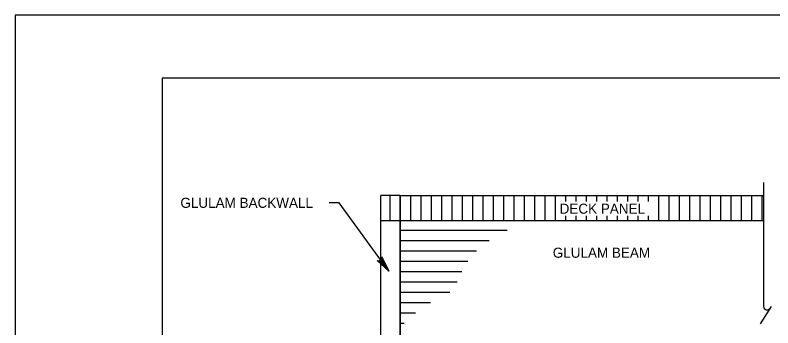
# Model space of a CAD drawing. Extents: x -13 to 81, y -176 to 0.
# Drawn here: x 34 to 43.02, y -3.73 to 0 of the extents above; entities that cross this region are included whole.
import ezdxf

# ---------------------------------------------------------------- set-up
doc = ezdxf.new("R2010")
doc.units = 0
for name, color, linetype in [('Level 1', 7, 'Continuous'), ('Level 3', 7, 'Continuous'), ('Level 5', 7, 'Continuous'), ('Level 63', 7, 'Continuous'), ('Level 7', 7, 'Continuous')]:
    doc.layers.add(name, color=color, linetype=linetype)

msp = doc.modelspace()

# ---------------------------------------------------------------- linework, layer by layer
at = {"layer": 'Level 1'}
msp.add_lwpolyline([(35.75, -21.25), (67.25, -21.25), (67.25, -0.75), (35.75, -0.75)], close=True, dxfattribs=at)
at = {"layer": 'Level 3'}
for p, q in [((37.8589, -2.2379), (37.7408, -2.2379)), ((38.449, -3.0524), (37.8589, -2.2379))]:
    msp.add_line(p, q, dxfattribs=at)
msp.add_lwpolyline([(38.449, -3.0524), (38.3113, -2.922), (38.3278, -2.9278), (38.3422, -2.9264), (38.3537, -2.9208), (38.3625, -2.9118), (38.3683, -2.8984), (38.3679, -2.8809), (38.449, -3.0524), (38.3683, -2.8984), (38.3625, -2.9118), (38.449, -3.0524), (38.3537, -2.9208), (38.3422, -2.9264), (38.449, -3.0524), (38.3278, -2.9278)], dxfattribs=at)
at = {"layer": 'Level 5'}
for p, q in [((42.9128, -1.9931), (42.9128, -3.4694)), ((38.3542, -5.2458), (38.3542, -2.1492)), ((38.5848, -2.1492), (38.3542, -2.1492)), ((38.4618, -2.1492), (38.4618, -2.4465)), ((38.5848, -5.2458), (38.5848, -2.1492)), ((38.5848, -2.1492), (38.5848, -2.4465)), ((38.5848, -2.1492), (42.9128, -2.1492)), ((38.7079, -2.1492), (38.7079, -2.4465)), ((38.8309, -2.1492), (38.8309, -2.4465)), ((38.954, -2.1492), (38.954, -2.4465)), ((39.077, -2.1492), (39.077, -2.4465)), ((39.2, -2.1492), (39.2, -2.4465)), ((39.3231, -2.1492), (39.3231, -2.4465)), ((39.4461, -2.1492), (39.4461, -2.4465)), ((39.5691, -2.1492), (39.5691, -2.4465)), ((39.6922, -2.1492), (39.6922, -2.4465)), ((39.8152, -2.1492), (39.8152, -2.4465)), ((39.9382, -2.1492), (39.9382, -2.4465)), ((40.0613, -2.1492), (40.0613, -2.4465)), ((40.1842, -2.1492), (40.1842, -2.4465)), ((40.3073, -2.1492), (40.3073, -2.4465)), ((40.4303, -2.1492), (40.4303, -2.4465)), ((40.5533, -2.1492), (40.5533, -2.2219)), ((40.6764, -2.1492), (40.6764, -2.2219)), ((40.7994, -2.1492), (40.7994, -2.2219)), ((40.9225, -2.1492), (40.9225, -2.2219)), ((41.0455, -2.1492), (41.0455, -2.2219)), ((41.1685, -2.1492), (41.1685, -2.2219)), ((41.2916, -2.1492), (41.2916, -2.2219)), ((41.4146, -2.1492), (41.4146, -2.2219)), ((41.5376, -2.1492), (41.5376, -2.2219)), ((41.6607, -2.1492), (41.6607, -2.4465)), ((41.7837, -2.1492), (41.7837, -2.4465)), ((41.9067, -2.1492), (41.9067, -2.4465)), ((42.0297, -2.1492), (42.0297, -2.4465)), ((42.1527, -2.1492), (42.1527, -2.4465)), ((42.2758, -2.1492), (42.2758, -2.4465)), ((42.3988, -2.1492), (42.3988, -2.4465)), ((42.5218, -2.1492), (42.5218, -2.4465)), ((42.6449, -2.1492), (42.6449, -2.4465)), ((42.7679, -2.1492), (42.7679, -2.4465)), ((42.891, -2.1492), (42.891, -2.4465)), ((40.5533, -2.3905), (40.5533, -2.4465)), ((40.6764, -2.3905), (40.6764, -2.4465)), ((40.7994, -2.3905), (40.7994, -2.4465)), ((40.9225, -2.3905), (40.9225, -2.4465)), ((41.0455, -2.3905), (41.0455, -2.4465)), ((41.1685, -2.3905), (41.1685, -2.4465)), ((41.2916, -2.3905), (41.2916, -2.4465)), ((41.4146, -2.3905), (41.4146, -2.4465)), ((41.5376, -2.3905), (41.5376, -2.4465)), ((38.3542, -2.4465), (42.9128, -2.4465)), ((38.5848, -2.4465), (38.5848, -5.2458)), ((43.0036, -3.4728), (42.8734, -3.68))]:
    msp.add_line(p, q, dxfattribs=at)
msp.add_arc((42.9555, -3.4694), 0.0426, 180, 330, dxfattribs=at)
at = {"layer": 'Level 63'}
msp.add_lwpolyline([(34, -22), (68, -22), (68, 0), (34, 0)], close=True, dxfattribs=at)
at = {"layer": 'Level 7'}
for p, q in [((38.5848, -2.5614), (39.8601, -2.5614)), ((38.5848, -2.6844), (39.6467, -2.6844)), ((38.5848, -2.8075), (39.4963, -2.8075)), ((38.5848, -2.9305), (39.3913, -2.9305)), ((38.5848, -3.0536), (39.32, -3.0536)), ((38.5848, -3.1766), (39.2646, -3.1766)), ((38.5848, -3.2996), (39.1758, -3.2996)), ((38.5848, -3.4227), (38.9481, -3.4227)), ((38.5848, -3.5457), (38.7676, -3.5457)), ((38.5848, -3.6687), (38.6334, -3.6687))]:
    msp.add_line(p, q, dxfattribs=at)

# ---------------------------------------------------------------- texts
at = {"layer": 'Level 3'}
for s, p in [('GLULAM BACKWALL', (35.9682, -2.2964)), ('DECK PANEL', (40.4847, -2.3662)), ('GLULAM BEAM', (40.4029, -2.8911))]:
    msp.add_text(s, height=0.12, dxfattribs=at).set_placement(p)

doc.saveas('drawing.dxf')
